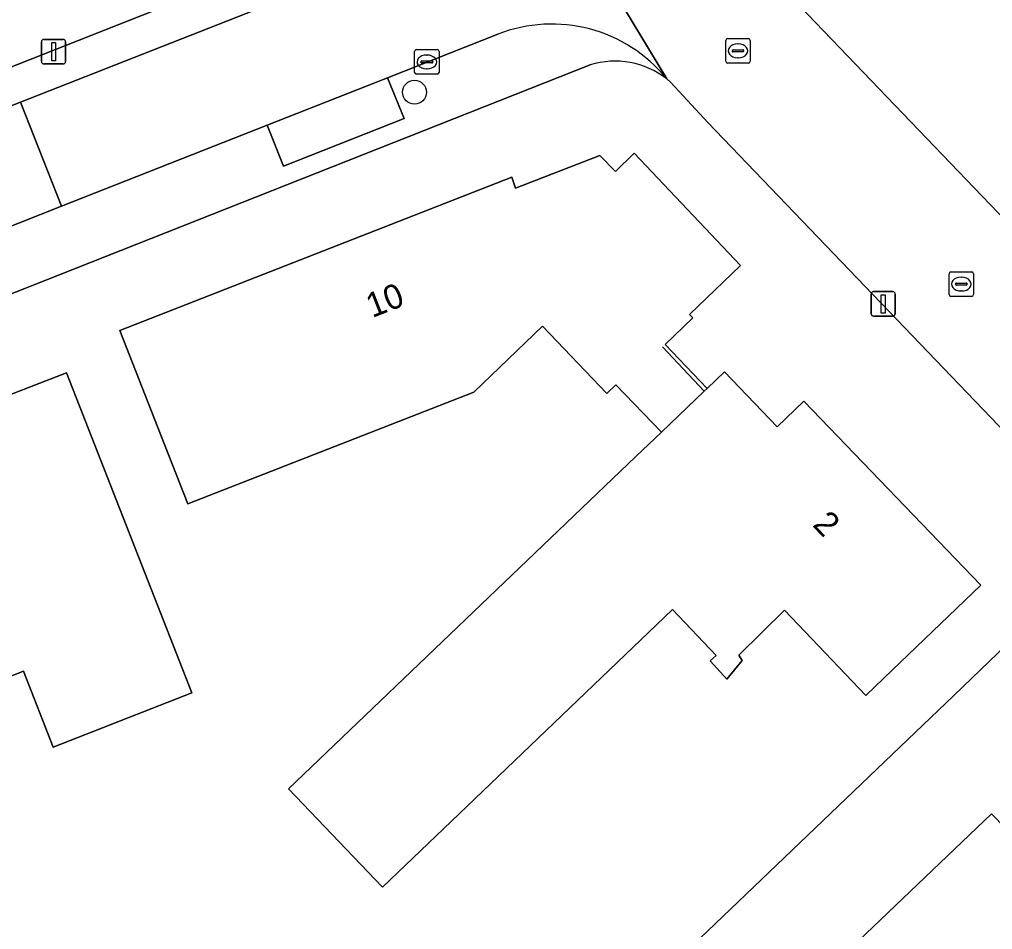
# Model space of a CAD drawing. Extents: x 159499 to 160349, y 382524 to 383273.
# Drawn here: x 159853.23 to 159892.91, y 382906.11 to 382943.23 of the extents above; entities that cross this region are included whole.
import ezdxf

# ---------------------------------------------------------------- set-up
doc = ezdxf.new("R2010")
doc.units = 0
for name, color, linetype in [('IMGEO_Boom', 7, 'Continuous'), ('IMGEO_Erf', 7, 'Continuous'), ('IMGEO_Kolk', 7, 'Continuous'), ('IMGEO_Lichtmast', 7, 'Continuous'), ('IMGEO_Muur', 7, 'Continuous'), ('IMGEO_Pand', 7, 'Continuous'), ('IMGEO_Pand_nummerreeks', 7, 'Continuous'), ('IMGEO_Parkeervlak_open', 7, 'Continuous'), ('IMGEO_Rijbaan_lokaal_open', 7, 'Continuous'), ('IMGEO_Voetpad_open', 7, 'Continuous')]:
    doc.layers.add(name, color=color, linetype=linetype)

msp = doc.modelspace()

# ---------------------------------------------------------------- linework, layer by layer
at = {"layer": 'IMGEO_Boom'}
msp.add_circle((159869.34, 382940.263), 0.489, dxfattribs=at)
at = {"layer": 'IMGEO_Erf'}
for points in [[(159805.148, 382922.46), (159871.857, 382948.784)], [(159882.469, 382946.51), (159882.622, 382946.33), (159882.782, 382946.157), (159921.607, 382905.68)], [(159876.5, 382941.374), (159819.719, 382918.916), (159824.775, 382910.258), (159825.57, 382908.897), (159828.09, 382904.582), (159835.486, 382892.537), (159864.819, 382904.203), (159872.995, 382898.326), (159887.39, 382888.81), (159898.82, 382899.272), (159898.169, 382899.97), (159898.75, 382900.538), (159897.338, 382901.983), (159899.452, 382904.048), (159897.237, 382906.374), (159896.798, 382905.952), (159895.793, 382906.945), (159896.237, 382907.385), (159892.868, 382910.834), (159884.436, 382902.771), (159882.298, 382900.727), (159879.16, 382904.008), (159881.283, 382906.041), (159891.329, 382915.663)], [(159891.329, 382915.663), (159894.939, 382919.121), (159897.452, 382916.506), (159898.091, 382917.108), (159904.318, 382910.646), (159901.99, 382908.398), (159902.993, 382907.427), (159900.935, 382905.463), (159902.304, 382904.01), (159906.703, 382908.209), (159908.873, 382910.281), (159881.307, 382939.023), (159879.787, 382940.656), (159879.627, 382940.809)]]:
    msp.add_lwpolyline(points, dxfattribs=at)
for points in [[(159860.095, 382923.469), (159859.148, 382925.891), (159857.327, 382930.547), (159873.309, 382936.796), (159873.457, 382936.351), (159876.894, 382937.677), (159877.536, 382937.034), (159878.3, 382937.783), (159882.629, 382933.194), (159880.55, 382931.199), (159880.689, 382931.055), (159879.559, 382929.971), (159881.275, 382928.183), (159881.982, 382928.859), (159884.134, 382926.62), (159885.216, 382927.658), (159892.43, 382920.156), (159888.822, 382916.695), (159887.742, 382915.659), (159884.424, 382919.132), (159882.567, 382917.303), (159882.705, 382917.091), (159882.084, 382916.326), (159881.396, 382917.066), (159881.644, 382917.286), (159879.866, 382919.159), (159870.838, 382910.519), (159868.033, 382907.837), (159864.197, 382911.849), (159867.001, 382914.531), (159878.369, 382925.404), (159879.407, 382926.397), (159877.556, 382928.326), (159877.19, 382927.975), (159874.559, 382930.717), (159871.758, 382928.029)], [(159860.258, 382915.772), (159854.598, 382913.555), (159853.389, 382916.644), (159846.046, 382913.769), (159842.432, 382922.996), (159847.888, 382925.132), (159847.59, 382925.89), (159855.15, 382928.82)]]:
    msp.add_lwpolyline(points, close=True, dxfattribs=at)
msp.add_arc((159877.522, 382938.096), 3.433, 52.1923, 107.3238, dxfattribs=at)
at = {"layer": 'IMGEO_Kolk'}
for p, q in [((159882.108, 382942.45), (159882.96, 382942.45)), ((159882.033, 382941.524), (159882.033, 382942.376)), ((159882.521, 382942.23), (159882.546, 382942.23)), ((159883.034, 382942.376), (159883.034, 382941.524)), ((159869.342, 382941.072), (159869.342, 382941.924)), ((159869.417, 382941.998), (159870.269, 382941.998)), ((159869.83, 382941.778), (159869.855, 382941.778)), ((159870.343, 382941.924), (159870.343, 382941.072)), ((159882.292, 382941.944), (159882.292, 382941.956)), ((159882.73, 382941.907), (159882.332, 382941.907)), ((159882.335, 382941.993), (159882.733, 382941.993)), ((159882.544, 382941.67), (159882.519, 382941.67)), ((159882.776, 382941.956), (159882.776, 382941.944)), ((159869.601, 382941.492), (159869.601, 382941.504)), ((159870.039, 382941.455), (159869.641, 382941.455)), ((159869.644, 382941.541), (159870.042, 382941.541)), ((159870.085, 382941.504), (159870.085, 382941.492)), ((159882.96, 382941.45), (159882.108, 382941.45)), ((159870.269, 382940.998), (159869.417, 382940.998)), ((159869.853, 382941.218), (159869.828, 382941.218)), ((159891.215, 382932.936), (159892.067, 382932.936)), ((159891.14, 382932.01), (159891.14, 382932.862)), ((159891.628, 382932.716), (159891.653, 382932.716)), ((159892.141, 382932.862), (159892.141, 382932.01)), ((159891.399, 382932.43), (159891.399, 382932.442)), ((159891.837, 382932.393), (159891.439, 382932.393)), ((159891.442, 382932.479), (159891.84, 382932.479)), ((159891.651, 382932.156), (159891.626, 382932.156)), ((159891.883, 382932.442), (159891.883, 382932.43)), ((159892.067, 382931.936), (159891.215, 382931.936))]:
    msp.add_line(p, q, dxfattribs=at)
for points in [[(159882.108, 382942.45), (159882.96, 382942.45)], [(159882.033, 382941.524), (159882.033, 382942.376)], [(159883.034, 382942.376), (159883.034, 382941.524)], [(159869.342, 382941.072), (159869.342, 382941.924)], [(159869.417, 382941.998), (159870.269, 382941.998)], [(159870.343, 382941.924), (159870.343, 382941.072)], [(159882.96, 382941.45), (159882.108, 382941.45)], [(159870.269, 382940.998), (159869.417, 382940.998)], [(159891.215, 382932.936), (159892.067, 382932.936)], [(159891.14, 382932.01), (159891.14, 382932.862)], [(159892.141, 382932.862), (159892.141, 382932.01)], [(159892.067, 382931.936), (159891.215, 382931.936)]]:
    msp.add_lwpolyline(points, dxfattribs=at)
for centre, radius, start, end in [((159882.11, 382942.374), 0.0765, 91.552, 178.448), ((159882.11, 382942.374), 0.0765, 91.552, 178.448), ((159882.958, 382942.374), 0.0765, 1.552, 88.448), ((159882.958, 382942.374), 0.0765, 1.552, 88.448), ((159869.419, 382941.922), 0.0765, 91.552, 178.448), ((159869.419, 382941.922), 0.0765, 91.552, 178.448), ((159870.267, 382941.922), 0.0765, 1.552, 88.448), ((159870.267, 382941.922), 0.0765, 1.552, 88.448), ((159882.332, 382941.953), 0.0403, 85.8775, 175.7526), ((159882.329, 382941.943), 0.0366, 178.938, 274.7102), ((159882.733, 382941.95), 0.043, 264.8664, 352.4533), ((159882.737, 382941.955), 0.0386, 1.7309, 96.639), ((159869.641, 382941.501), 0.0403, 85.8775, 175.7526), ((159869.638, 382941.491), 0.0366, 178.938, 274.7102), ((159870.042, 382941.498), 0.043, 264.8664, 352.4533), ((159870.046, 382941.503), 0.0386, 1.7309, 96.639), ((159882.11, 382941.526), 0.0765, 181.552, 268.448), ((159882.11, 382941.526), 0.0765, 181.552, 268.448), ((159882.958, 382941.526), 0.0765, 271.552, 358.448), ((159882.958, 382941.526), 0.0765, 271.552, 358.448), ((159869.419, 382941.074), 0.0765, 181.552, 268.448), ((159869.419, 382941.074), 0.0765, 181.552, 268.448), ((159870.267, 382941.074), 0.0765, 271.552, 358.448), ((159870.267, 382941.074), 0.0765, 271.552, 358.448), ((159891.217, 382932.86), 0.0765, 91.552, 178.448), ((159891.217, 382932.86), 0.0765, 91.552, 178.448), ((159892.065, 382932.86), 0.0765, 1.552, 88.448), ((159892.065, 382932.86), 0.0765, 1.552, 88.448), ((159891.439, 382932.439), 0.0403, 85.8775, 175.7526), ((159891.436, 382932.429), 0.0366, 178.938, 274.7102), ((159891.84, 382932.436), 0.043, 264.8664, 352.4533), ((159891.844, 382932.441), 0.0386, 1.7309, 96.639), ((159891.217, 382932.012), 0.0765, 181.552, 268.448), ((159891.217, 382932.012), 0.0765, 181.552, 268.448), ((159892.065, 382932.012), 0.0765, 271.552, 358.448), ((159892.065, 382932.012), 0.0765, 271.552, 358.448)]:
    msp.add_arc(centre, radius, start, end, dxfattribs=at)
for centre, major_axis, ratio, start_param, end_param in [((159882.52, 382941.95), (-0.387, 0.002), 0.722429, 4.712389, 7.853982), ((159882.545, 382941.95), (-0.39, 0.002), 0.717154, 1.570796, 4.712389), ((159869.829, 382941.498), (-0.387, 0.002), 0.722429, 4.712389, 7.853982), ((159869.854, 382941.498), (-0.39, 0.002), 0.717154, 1.570796, 4.712389), ((159891.627, 382932.436), (-0.387, 0.002), 0.722429, 4.712389, 7.853982), ((159891.652, 382932.436), (-0.39, 0.002), 0.717154, 1.570796, 4.712389)]:
    msp.add_ellipse(centre, major_axis=major_axis, ratio=ratio, start_param=start_param, end_param=end_param, dxfattribs=at)
at = {"layer": 'IMGEO_Lichtmast'}
for p, q in [((159854.123, 382941.516), (159854.123, 382942.316)), ((159854.123, 382942.316), (159854.123, 382941.516)), ((159854.223, 382942.416), (159855.013, 382942.416)), ((159855.013, 382942.416), (159854.223, 382942.416)), ((159855.113, 382942.316), (159855.113, 382941.516)), ((159855.113, 382941.516), (159855.113, 382942.316)), ((159855.013, 382941.416), (159854.223, 382941.416)), ((159854.223, 382941.416), (159855.013, 382941.416)), ((159888.058, 382932.13), (159888.848, 382932.13)), ((159888.848, 382932.13), (159888.058, 382932.13)), ((159887.958, 382931.23), (159887.958, 382932.03)), ((159887.958, 382932.03), (159887.958, 382931.23)), ((159888.948, 382932.03), (159888.948, 382931.23)), ((159888.948, 382931.23), (159888.948, 382932.03)), ((159888.848, 382931.13), (159888.058, 382931.13)), ((159888.058, 382931.13), (159888.848, 382931.13))]:
    msp.add_line(p, q, dxfattribs=at)
for points in [[(159854.543, 382942.291), (159854.693, 382942.291), (159854.693, 382941.541), (159854.543, 382941.541), (159854.543, 382942.291)], [(159888.378, 382932.005), (159888.528, 382932.005), (159888.528, 382931.255), (159888.378, 382931.255), (159888.378, 382932.005)]]:
    msp.add_lwpolyline(points, dxfattribs=at)
for centre, start, end in [((159854.223, 382942.316), 90, 180), ((159854.223, 382942.316), 90, 180), ((159855.013, 382942.316), 0, 90), ((159855.013, 382942.316), 360, 90), ((159854.223, 382941.516), 180, 270), ((159854.223, 382941.516), 180, 270), ((159855.013, 382941.516), 270, 0), ((159855.013, 382941.516), 270, 0), ((159888.058, 382932.03), 90, 180), ((159888.058, 382932.03), 90, 180), ((159888.848, 382932.03), 0, 90), ((159888.848, 382932.03), 360, 90), ((159888.058, 382931.23), 180, 270), ((159888.058, 382931.23), 180, 270), ((159888.848, 382931.23), 270, 0), ((159888.848, 382931.23), 270, 0)]:
    msp.add_arc(centre, 0.1, start, end, dxfattribs=at)
at = {"layer": 'IMGEO_Muur'}
msp.add_lwpolyline([(159879.456, 382929.872), (159881.158, 382928.071)], dxfattribs=at)
at = {"layer": 'IMGEO_Pand'}
for points in [[(159874.559, 382930.717), (159877.19, 382927.975), (159877.556, 382928.326), (159879.407, 382926.397), (159881.158, 382928.071), (159881.275, 382928.183), (159879.559, 382929.971), (159880.689, 382931.055), (159880.55, 382931.199), (159882.629, 382933.194), (159878.3, 382937.783), (159877.536, 382937.034), (159876.894, 382937.677), (159873.457, 382936.351), (159873.309, 382936.796), (159857.327, 382930.547), (159859.148, 382925.891), (159860.095, 382923.469), (159871.758, 382928.029)], [(159854.598, 382913.555), (159860.258, 382915.772), (159855.15, 382928.82), (159847.59, 382925.89), (159847.888, 382925.132), (159842.432, 382922.996), (159846.046, 382913.769), (159853.389, 382916.644)], [(159885.216, 382927.658), (159884.134, 382926.62), (159881.982, 382928.859), (159881.275, 382928.183), (159881.158, 382928.071), (159879.407, 382926.397), (159878.369, 382925.404), (159867.001, 382914.531), (159864.197, 382911.849), (159868.033, 382907.837), (159870.838, 382910.519), (159879.866, 382919.159), (159881.644, 382917.286), (159881.396, 382917.066), (159882.084, 382916.326), (159882.705, 382917.091), (159882.567, 382917.303), (159884.424, 382919.132), (159887.742, 382915.659), (159888.822, 382916.695), (159892.43, 382920.156)], [(159902.304, 382904.01), (159900.935, 382905.463), (159902.993, 382907.427), (159901.99, 382908.398), (159904.318, 382910.646), (159898.091, 382917.108), (159897.452, 382916.506), (159894.939, 382919.121), (159891.329, 382915.663), (159881.283, 382906.041), (159879.16, 382904.008), (159882.298, 382900.727), (159884.436, 382902.771), (159892.868, 382910.834), (159896.237, 382907.385), (159895.793, 382906.945), (159896.798, 382905.952), (159897.237, 382906.374), (159899.452, 382904.048), (159897.338, 382901.983), (159898.75, 382900.538)]]:
    msp.add_lwpolyline(points, close=True, dxfattribs=at)
at = {"layer": 'IMGEO_Parkeervlak_open'}
msp.add_lwpolyline([(159863.33, 382938.922), (159863.994, 382937.243), (159868.916, 382939.194), (159868.238, 382940.855)], close=True, dxfattribs=at)
at = {"layer": 'IMGEO_Rijbaan_lokaal_open'}
for points in [[(159879.911, 382951.31), (159884.682, 382964.447), (159880.433, 382965.991), (159876.322, 382954.768), (159874.404, 382949.452), (159879.627, 382940.809), (159879.787, 382940.656), (159881.307, 382939.023), (159908.873, 382910.281), (159927.427, 382890.935), (159928.789, 382892.248), (159932.489, 382895.814), (159929.428, 382899.056), (159936.535, 382905.918), (159935.493, 382907.023), (159932.4, 382910.308), (159927.32, 382905.439)], [(159879.627, 382940.809), (159874.404, 382949.452)], [(159871.857, 382948.784), (159805.148, 382922.46), (159805.224, 382920.924), (159850.691, 382938.839)], [(159850.691, 382938.839), (159853.277, 382939.858), (159872.506, 382947.434)], [(159872.506, 382947.434), (159853.277, 382939.858), (159854.946, 382935.619), (159863.33, 382938.922), (159868.238, 382940.855)], [(159921.607, 382905.68), (159882.782, 382946.157)], [(159868.238, 382940.855), (159872.735, 382942.627)]]:
    msp.add_lwpolyline(points, dxfattribs=at)
msp.add_lwpolyline([(159854.946, 382935.619), (159853.277, 382939.858), (159850.691, 382938.839), (159852.36, 382934.6)], close=True, dxfattribs=at)
msp.add_arc((159874.937, 382937.003), 6.04, 39.0609, 111.3848, dxfattribs=at)
at = {"layer": 'IMGEO_Voetpad_open'}
for points in [[(159872.735, 382942.627), (159868.238, 382940.855), (159868.916, 382939.194), (159863.994, 382937.243), (159863.33, 382938.922), (159854.946, 382935.619), (159852.36, 382934.6), (159851.334, 382934.196), (159852.001, 382932.516), (159847.155, 382930.599), (159846.419, 382932.259), (159829.466, 382925.58), (159830.133, 382923.927), (159825.032, 382921.94), (159824.384, 382923.582), (159818.738, 382921.356), (159819.408, 382919.703), (159809.177, 382915.674), (159808.536, 382917.335), (159807.664, 382916.991)], [(159805.876, 382913.439), (159816, 382917.445), (159819.719, 382918.916), (159876.5, 382941.374)]]:
    msp.add_lwpolyline(points, dxfattribs=at)
for centre, radius, start, end in [((159874.937, 382937.003), 6.04, 39.0609, 111.3848), ((159877.522, 382938.096), 3.433, 52.1923, 107.3238)]:
    msp.add_arc(centre, radius, start, end, dxfattribs=at)

# ---------------------------------------------------------------- texts
at = {"layer": 'IMGEO_Pand_nummerreeks'}
for s, rotation, p in [('10', 21.3541, (159867.612, 382931.048)), ('2', 313.8769, (159885.536, 382922.595))]:
    msp.add_text(s, height=1, rotation=rotation, dxfattribs=at).set_placement(p)

doc.saveas('drawing.dxf')
